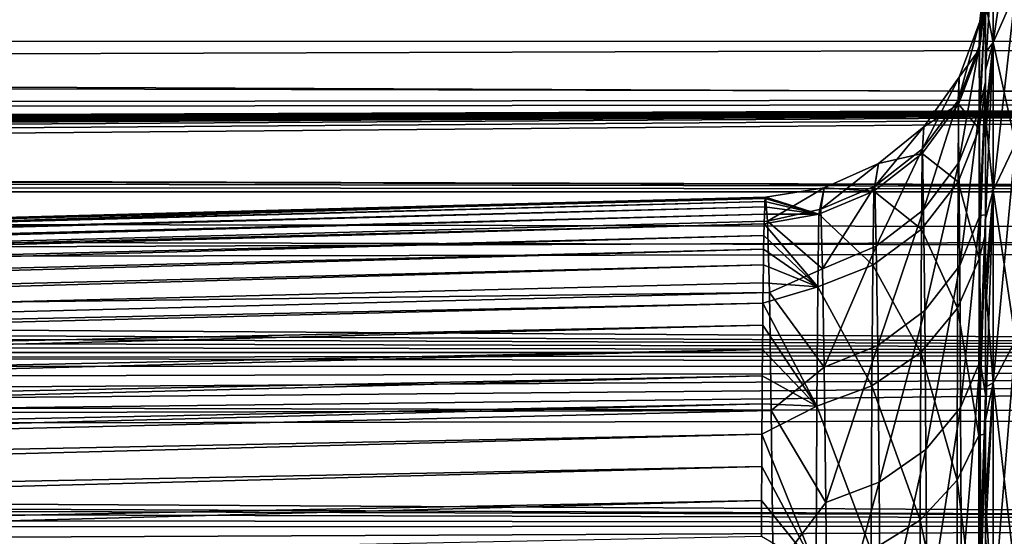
# Model space of a CAD drawing. Header units: metres. Extents: x -95 to 103, y -12 to 12.
# Tile 479 of 520: x 76.72 to 81.08, y 7.22 to 9.51. Entities that reach past the tile are written whole.
import ezdxf

# ---------------------------------------------------------------- set-up
doc = ezdxf.new("R2010")
doc.units = ezdxf.units.M
doc.layers.add('solid_P74500', color=7, linetype='CONTINUOUS')
doc.layers.add('solid_P74500_01', color=7, linetype='CONTINUOUS')

msp = doc.modelspace()

# ---------------------------------------------------------------- linework, layer by layer
at = {"layer": 'solid_P74500'}
for points in [[(92.5, 10.0152, -7.478519), (-94.018356, 9.477332, -8.150471), (-94.018356, 10.085306, -7.38489)], [(92.5, 10.0152, -7.478519), (92.5, 9.409225, -8.228889), (-94.018356, 9.477332, -8.150471)], [(92.5, 9.169497, 8.495161), (92.5, 9.793223, 7.7681), (-94.018356, 9.577682, 8.03231)], [(92.5, 9.169497, 8.495161), (-94.018356, 9.577682, 8.03231), (-94.018356, 8.920666, 8.756239)], [(92.5, 8.487373, 9.175829), (92.5, 9.169497, 8.495161), (-94.018356, 8.920666, 8.756239)], [(-84.199997, 8.54, -7.701844), (92.5, 9.145422, -6.971025), (-92.5, 8.940191, -7.233159)], [(-74.199997, 8.54, -7.701844), (92.5, 9.145422, -6.971025), (-79.199997, 8.54, -7.701844)], [(-69.199997, 8.54, -7.701844), (92.5, 9.145422, -6.971025), (-74.199997, 8.54, -7.701844)], [(-64.199997, 8.54, -7.701844), (92.5, 9.145422, -6.971025), (-69.199997, 8.54, -7.701844)], [(-59.200001, 8.54, -7.701844), (92.5, 9.145422, -6.971025), (-64.199997, 8.54, -7.701844)], [(-54.200001, 8.54, -7.701844), (92.5, 9.145422, -6.971025), (-59.200001, 8.54, -7.701844)], [(-49.200001, 8.54, -7.701844), (92.5, 9.145422, -6.971025), (-54.200001, 8.54, -7.701844)], [(-44.200001, 8.54, -7.701844), (92.5, 9.145422, -6.971025), (-49.200001, 8.54, -7.701844)], [(-39.200001, 8.54, -7.701844), (92.5, 9.145422, -6.971025), (-44.200001, 8.54, -7.701844)], [(-34.200001, 8.54, -7.701844), (92.5, 9.145422, -6.971025), (-39.200001, 8.54, -7.701844)], [(-29.200001, 8.54, -7.701844), (92.5, 9.145422, -6.971025), (-34.200001, 8.54, -7.701844)], [(-24.200001, 8.54, -7.701844), (92.5, 9.145422, -6.971025), (-29.200001, 8.54, -7.701844)], [(-19.200001, 8.54, -7.701844), (92.5, 9.145422, -6.971025), (-24.200001, 8.54, -7.701844)], [(-18.96921, 8.520817, -7.723062), (92.5, 9.145422, -6.971025), (-19.200001, 8.54, -7.701844)], [(92.5, 8.487373, 9.175829), (-94.018356, 8.920666, 8.756239), (-94.018356, 8.209083, 9.426609)], [(92.5, 7.752533, 9.805175), (92.5, 8.487373, 9.175829), (-94.018356, 8.209083, 9.426609)], [(92.5, 7.752533, 9.805175), (-94.018356, 8.209083, 9.426609), (-94.018356, 7.447287, 10.039319)], [(92.5, 6.975814, 10.372194), (92.5, 7.752533, 9.805175), (-94.018356, 7.447287, 10.039319)], [(92.5, 6.975814, 10.372194), (-94.018356, 7.447287, 10.039319), (-94.018356, 6.639937, 10.59062)]]:
    msp.add_3dface(points, dxfattribs=at)
at = {"layer": 'solid_P74500_01'}
for points in [[(-90.699997, 9.904712, -5.843516), (92.5, 9.145422, -6.971025), (92.5, 10.103848, -5.491487)], [(81.133583, 10.089841, 2.30294), (81.033806, 9.854383, 2.249199), (81.033806, 9.409093, 3.692797)], [(81.133583, 10.089841, 2.30294), (81.033806, 9.409093, 3.692797), (81.133583, 9.63391, 3.781031)], [(-92.5, 8.940191, 7.233159), (-92.5, 9.904712, 5.843516), (92.5, 9.641595, 6.268019)], [(-90.699997, 9.904712, -5.843516), (-92.5, 8.940191, -7.233159), (92.5, 9.145422, -6.971025)], [(81.033806, 9.854383, -2.249199), (81.033806, 9.409093, -3.692797), (81, 9.584122, -2.272465)], [(81.033806, 9.854383, 2.249199), (81, 9.524386, 2.511253), (81, 9.286657, 3.281662)], [(81.033806, 9.409093, 3.692797), (81.033806, 9.854383, 2.249199), (81, 9.286657, 3.281662)], [(81.133583, 9.63391, -3.781031), (81.033806, 9.409093, -3.692797), (81.033806, 9.854383, -2.249199)], [(80.972351, 9.392874, 1.307462), (81, 9.690051, 0.740512), (81, 9.7243, -0.04233)], [(80.972351, 9.392874, 1.307462), (81, 9.7243, -0.04233), (80.975311, 9.502934, -0.042331)], [(80.975311, 9.502934, -0.042331), (81, 9.7243, -0.04233), (81, 9.598318, -1.603332)], [(80.972351, 9.392874, 1.307462), (81, 9.597495, 1.506365), (81, 9.690051, 0.740512)], [(-92.5, 8.940191, 7.233159), (92.5, 9.641595, 6.268019), (92.5, 8.572252, 7.665731)], [(80.972351, 9.392874, 1.307462), (80.974007, 9.111421, 2.631271), (81, 9.597495, 1.506365)], [(80.972878, 9.026609, -2.972982), (81, 9.598318, -1.603332), (81, 9.208768, -3.151747)], [(80.972878, 9.026609, -2.972982), (80.974075, 9.379788, -1.526827), (81, 9.598318, -1.603332)], [(80.974007, 9.111421, 2.631271), (81, 9.235084, 2.991461), (81, 9.597495, 1.506365)], [(80.974075, 9.379788, -1.526827), (80.975311, 9.502934, -0.042331), (81, 9.598318, -1.603332)], [(81, 9.598318, -1.603332), (81, 9.584122, -2.272465), (81, 9.364886, -3.050753)], [(81, 9.208768, -3.151747), (81, 9.598318, -1.603332), (81, 9.364886, -3.050753)], [(81, 9.597495, 1.506365), (81, 9.235084, 2.991461), (81, 9.524386, 2.511253)], [(81.133583, 8.962773, -5.17466), (81.033806, 9.409093, -3.692797), (81.133583, 9.63391, -3.781031)], [(81.133583, 9.63391, 3.781031), (81.033806, 9.409093, 3.692797), (81.033806, 8.753618, 5.053904)], [(81.133583, 9.63391, 3.781031), (81.033806, 8.753618, 5.053904), (81.133583, 8.962773, 5.17466)], [(81.033806, 9.409093, -3.692797), (81, 9.364886, -3.050753), (81, 9.584122, -2.272465)], [(81, 9.235084, 2.991461), (81, 9.286657, 3.281662), (81, 9.524386, 2.511253)], [(-19.200006, 9.057376, -8.614751), (-94.018356, 9.477332, -8.150471), (92.5, 9.409225, -8.228889)], [(80.879517, 9.153027, 1.272792), (80.972351, 9.392874, 1.307462), (80.975311, 9.502934, -0.042331)], [(80.879517, 9.153027, 1.272792), (80.975311, 9.502934, -0.042331), (80.883728, 9.255721, -0.042325)], [(80.883728, 9.255721, -0.042325), (80.975311, 9.502934, -0.042331), (80.974075, 9.379788, -1.526827)], [(-19.200006, 9.057376, -8.614751), (92.5, 9.409225, -8.228889), (92.5, 8.749893, -8.926759)], [(80.882919, 8.878295, 2.562677), (80.972351, 9.392874, 1.307462), (80.879517, 9.153027, 1.272792)], [(80.881142, 9.136217, -1.488083), (80.974075, 9.379788, -1.526827), (80.972878, 9.026609, -2.972982)], [(80.881142, 9.136217, -1.488083), (80.883728, 9.255721, -0.042325), (80.974075, 9.379788, -1.526827)], [(80.882919, 8.878295, 2.562677), (80.974007, 9.111421, 2.631271), (80.972351, 9.392874, 1.307462)], [(81.033806, 9.409093, -3.692797), (81, 9.083197, -3.809625), (81, 9.364886, -3.050753)], [(81.033806, 9.409093, -3.692797), (81.033806, 8.753618, -5.053904), (81, 9.083197, -3.809625)], [(81.033806, 9.409093, 3.692797), (81, 9.286657, 3.281662), (81, 8.987157, 4.03115)], [(81.033806, 9.409093, 3.692797), (81, 8.987157, 4.03115), (81, 8.62917, 4.749042)], [(81.033806, 8.753618, 5.053904), (81.033806, 9.409093, 3.692797), (81, 8.62917, 4.749042)], [(81.133583, 8.962773, -5.17466), (81.033806, 8.753618, -5.053904), (81.033806, 9.409093, -3.692797)], [(81, 9.208768, -3.151747), (81, 9.364886, -3.050753), (81, 9.083197, -3.809625)], [(80.879517, 9.153027, 1.272792), (80.883728, 9.255721, -0.042325), (80.720924, 8.938117, 1.241727)], [(80.720924, 8.938117, 1.241727), (80.883728, 9.255721, -0.042325), (80.726692, 9.036741, -0.042319)], [(80.726692, 9.036741, -0.042319), (80.883728, 9.255721, -0.042325), (80.881142, 9.136217, -1.488083)], [(81, 9.235084, 2.991461), (81, 8.987157, 4.03115), (81, 9.286657, 3.281662)], [(80.971909, 8.452183, -4.345063), (81, 9.208768, -3.151747), (81, 8.563777, -4.63779)], [(80.971909, 8.452183, -4.345063), (80.972878, 9.026609, -2.972982), (81, 9.208768, -3.151747)], [(80.974007, 9.111421, 2.631271), (80.975708, 8.643845, 3.902136), (81, 9.235084, 2.991461)], [(80.975708, 8.643845, 3.902136), (81, 8.646654, 4.395247), (81, 9.235084, 2.991461)], [(81, 9.235084, 2.991461), (81, 8.646654, 4.395247), (81, 8.987157, 4.03115)], [(81, 9.208768, -3.151747), (81, 9.083197, -3.809625), (81, 8.742308, -4.537431)], [(81, 8.563777, -4.63779), (81, 9.208768, -3.151747), (81, 8.742308, -4.537431)], [(-84.199997, 8.54, -7.701844), (-79.199997, 8.54, -7.701844), (92.5, 9.145422, -6.971025)], [(-18.96921, 8.520817, -7.723062), (-18.735262, 8.460627, -7.788954), (92.5, 9.145422, -6.971025)], [(-18.735262, 8.460627, -7.788954), (-18.49988, 8.352461, -7.904833), (92.5, 9.145422, -6.971025)], [(-18.49988, 8.352461, -7.904833), (-18.269226, 8.185938, -8.077154), (92.5, 9.145422, -6.971025)], [(-18.269226, 8.185938, -8.077154), (92.5, 7.978936, -8.2818), (92.5, 9.145422, -6.971025)], [(80.720146, 8.917987, -1.453369), (80.881142, 9.136217, -1.488083), (80.878654, 8.792596, -2.896709)], [(80.720146, 8.917987, -1.453369), (80.726692, 9.036741, -0.042319), (80.881142, 9.136217, -1.488083)], [(80.879517, 9.153027, 1.272792), (80.720924, 8.938117, 1.241727), (80.725899, 8.668886, 2.50106)], [(80.882919, 8.878295, 2.562677), (80.879517, 9.153027, 1.272792), (80.725899, 8.668886, 2.50106)], [(80.878654, 8.792596, -2.896709), (80.881142, 9.136217, -1.488083), (80.972878, 9.026609, -2.972982)], [(80.886482, 8.422281, 3.800701), (80.974007, 9.111421, 2.631271), (80.882919, 8.878295, 2.562677)], [(80.886482, 8.422281, 3.800701), (80.975708, 8.643845, 3.902136), (80.974007, 9.111421, 2.631271)], [(81.033806, 8.753618, -5.053904), (81, 8.742308, -4.537431), (81, 9.083197, -3.809625)], [(-18.960751, 9.043484, -8.629334), (-19.200006, 9.057376, -8.614751), (92.5, 8.749893, -8.926759)], [(-18.700357, 8.978143, -8.697296), (-18.960751, 9.043484, -8.629334), (92.5, 8.749893, -8.926759)], [(80.510223, 8.772801, 1.21783), (80.726692, 9.036741, -0.042319), (80.527306, 8.874023, -0.042315)], [(80.720924, 8.938117, 1.241727), (80.726692, 9.036741, -0.042319), (80.510223, 8.772801, 1.21783)], [(80.527306, 8.874023, -0.042315), (80.726692, 9.036741, -0.042319), (80.720146, 8.917987, -1.453369)], [(80.878654, 8.792596, -2.896709), (80.972878, 9.026609, -2.972982), (80.971909, 8.452183, -4.345063)], [(81, 8.646654, 4.395247), (81, 8.62917, 4.749042), (81, 8.987157, 4.03115)], [(-92.5, 7.788958, 8.459974), (-92.5, 8.940191, 7.233159), (92.5, 8.572252, 7.665731)], [(-18.427822, 8.864437, -8.813158), (-18.700357, 8.978143, -8.697296), (92.5, 8.749893, -8.926759)], [(81.133583, 8.091424, -6.452695), (81.033806, 8.753618, -5.053904), (81.133583, 8.962773, -5.17466)], [(81.133583, 8.962773, 5.17466), (81.033806, 8.753618, 5.053904), (81.033806, 7.902602, 6.302115)], [(81.133583, 8.962773, 5.17466), (81.033806, 7.902602, 6.302115), (81.133583, 8.091424, 6.452695)], [(80.505325, 8.750981, -1.426804), (80.720146, 8.917987, -1.453369), (80.716499, 8.583316, -2.828497)], [(80.505325, 8.750981, -1.426804), (80.527306, 8.874023, -0.042315), (80.720146, 8.917987, -1.453369)], [(80.720924, 8.938117, 1.241727), (80.510223, 8.772801, 1.21783), (80.516403, 8.50719, 2.453483)], [(80.725899, 8.668886, 2.50106), (80.720924, 8.938117, 1.241727), (80.516403, 8.50719, 2.453483)], [(80.716499, 8.583316, -2.828497), (80.720146, 8.917987, -1.453369), (80.878654, 8.792596, -2.896709)], [(-18.21125, 8.735947, -8.940538), (-18.427822, 8.864437, -8.813158), (92.5, 8.749893, -8.926759)], [(80.271751, 8.671532, 1.203192), (80.527306, 8.874023, -0.042315), (80.286469, 8.765603, -0.042312)], [(80.510223, 8.772801, 1.21783), (80.527306, 8.874023, -0.042315), (80.271751, 8.671532, 1.203192)], [(80.286469, 8.765603, -0.042312), (80.527306, 8.874023, -0.042315), (80.505325, 8.750981, -1.426804)], [(80.882919, 8.878295, 2.562677), (80.725899, 8.668886, 2.50106), (80.731133, 8.222736, 3.709346)], [(80.886482, 8.422281, 3.800701), (80.882919, 8.878295, 2.562677), (80.731133, 8.222736, 3.709346)], [(80.026573, 8.724046, -0.042311), (80.286469, 8.765603, -0.042312), (80.26236, 8.650204, -1.410774)], [(80.034973, 8.619123, 1.309155), (80.286469, 8.765603, -0.042312), (80.026573, 8.724046, -0.042311)], [(80.271751, 8.671532, 1.203192), (80.286469, 8.765603, -0.042312), (80.034973, 8.619123, 1.309155)], [(80.26236, 8.650204, -1.410774), (80.286469, 8.765603, -0.042312), (80.505325, 8.750981, -1.426804)], [(80.510223, 8.772801, 1.21783), (80.271751, 8.671532, 1.203192), (80.278679, 8.40738, 2.424115)], [(80.516403, 8.50719, 2.453483), (80.510223, 8.772801, 1.21783), (80.278679, 8.40738, 2.424115)], [(80.716499, 8.583316, -2.828497), (80.878654, 8.792596, -2.896709), (80.876663, 8.233342, -4.23324)], [(80.876663, 8.233342, -4.23324), (80.878654, 8.792596, -2.896709), (80.971909, 8.452183, -4.345063)], [(-18.21125, 8.735947, -8.940538), (92.5, 8.749893, -8.926759), (92.5, 8.035608, -9.574944)], [(-18.00983, 8.558819, -9.110249), (-18.21125, 8.735947, -8.940538), (92.5, 8.035608, -9.574944)], [(57.231094, 8.017563, 0.162648), (80.034973, 8.619123, 1.309155), (80.026573, 8.724046, -0.042311)], [(57.470196, 8.122928, -1.023031), (57.231094, 8.017563, 0.162648), (80.026573, 8.724046, -0.042311)], [(57.470196, 8.122928, -1.023031), (80.026573, 8.724046, -0.042311), (80.025192, 8.719363, -0.325852)], [(80.025192, 8.719363, -0.325852), (80.026573, 8.724046, -0.042311), (80.26236, 8.650204, -1.410774)], [(80.26236, 8.650204, -1.410774), (80.505325, 8.750981, -1.426804), (80.500801, 8.423615, -2.776445)], [(80.500801, 8.423615, -2.776445), (80.505325, 8.750981, -1.426804), (80.716499, 8.583316, -2.828497)], [(81.033806, 8.753618, -5.053904), (81, 8.339799, -5.239656), (81, 8.742308, -4.537431)], [(81.033806, 8.753618, -5.053904), (81.033806, 7.902602, -6.302115), (81, 8.339799, -5.239656)], [(81.033806, 8.753618, 5.053904), (81, 8.62917, 4.749042), (81, 8.210365, 5.440469)], [(81.033806, 8.753618, 5.053904), (81, 8.210365, 5.440469), (81, 7.738791, 6.093614)], [(81.033806, 7.902602, 6.302115), (81.033806, 8.753618, 5.053904), (81, 7.738791, 6.093614)], [(81, 8.563777, -4.63779), (81, 8.742308, -4.537431), (81, 8.339799, -5.239656)], [(81.133583, 8.091424, -6.452695), (81.033806, 7.902602, -6.302115), (81.033806, 8.753618, -5.053904)], [(57.470181, 8.117913, -1.302896), (80.025192, 8.719363, -0.325852), (80.023819, 8.705297, -0.60964)], [(57.470181, 8.117913, -1.302896), (57.470196, 8.122928, -1.023031), (80.025192, 8.719363, -0.325852)], [(57.470181, 8.101534, -1.582381), (80.023819, 8.705297, -0.60964), (80.022491, 8.681883, -0.893379)], [(57.470181, 8.101534, -1.582381), (57.470181, 8.117913, -1.302896), (80.023819, 8.705297, -0.60964)], [(57.470181, 8.074329, -1.861119), (80.022491, 8.681883, -0.893379), (80.021217, 8.649127, -1.176766)], [(57.470181, 8.074329, -1.861119), (57.470181, 8.101534, -1.582381), (80.022491, 8.681883, -0.893379)], [(80.021217, 8.649127, -1.176766), (80.022491, 8.681883, -0.893379), (80.26236, 8.650204, -1.410774)], [(80.022491, 8.681883, -0.893379), (80.023819, 8.705297, -0.60964), (80.26236, 8.650204, -1.410774)], [(80.023819, 8.705297, -0.60964), (80.025192, 8.719363, -0.325852), (80.26236, 8.650204, -1.410774)], [(57.470181, 8.036378, -2.138742), (80.021217, 8.649127, -1.176766), (80.019989, 8.607033, -1.459493)], [(57.470181, 8.036378, -2.138742), (57.470181, 8.074329, -1.861119), (80.021217, 8.649127, -1.176766)], [(80.019989, 8.607033, -1.459493), (80.26236, 8.650204, -1.410774), (80.257294, 8.327812, -2.74522)], [(80.019989, 8.607033, -1.459493), (80.021217, 8.649127, -1.176766), (80.26236, 8.650204, -1.410774)], [(80.278679, 8.40738, 2.424115), (80.271751, 8.671532, 1.203192), (80.034973, 8.619123, 1.309155)], [(80.257294, 8.327812, -2.74522), (80.26236, 8.650204, -1.410774), (80.500801, 8.423615, -2.776445)], [(80.725899, 8.668886, 2.50106), (80.516403, 8.50719, 2.453483), (80.522926, 8.068044, 3.638524)], [(80.731133, 8.222736, 3.709346), (80.725899, 8.668886, 2.50106), (80.522926, 8.068044, 3.638524)], [(80.89006, 7.793842, 4.962133), (80.975708, 8.643845, 3.902136), (80.886482, 8.422281, 3.800701)], [(80.89006, 7.793842, 4.962133), (80.977386, 7.999229, 5.094565), (80.975708, 8.643845, 3.902136)], [(80.975708, 8.643845, 3.902136), (80.977386, 7.999229, 5.094565), (81, 8.646654, 4.395247)], [(80.977386, 7.999229, 5.094565), (81, 7.849581, 5.684271), (81, 8.646654, 4.395247)], [(81, 8.646654, 4.395247), (81, 7.849581, 5.684271), (81, 8.62917, 4.749042)], [(57.231094, 8.017563, 0.162648), (80.043335, 8.30328, 2.634352), (80.034973, 8.619123, 1.309155)], [(57.470181, 7.987758, -2.414885), (80.019989, 8.607033, -1.459493), (80.018814, 8.555608, -1.741251)], [(57.470181, 7.987758, -2.414885), (57.470181, 8.036378, -2.138742), (80.019989, 8.607033, -1.459493)], [(80.018814, 8.555608, -1.741251), (80.019989, 8.607033, -1.459493), (80.257294, 8.327812, -2.74522)], [(80.278679, 8.40738, 2.424115), (80.034973, 8.619123, 1.309155), (80.043335, 8.30328, 2.634352)], [(81, 7.849581, 5.684271), (81, 8.210365, 5.440469), (81, 8.62917, 4.749042)], [(-92.5, 7.788958, 8.459974), (92.5, 8.572252, 7.665731), (92.5, 7.29035, 8.893468)], [(-17.906006, 8.443342, -9.217374), (-18.00983, 8.558819, -9.110249), (92.5, 8.035608, -9.574944)], [(57.470181, 7.928545, -2.689179), (80.018814, 8.555608, -1.741251), (80.017685, 8.494855, -2.021733)], [(57.470181, 7.928545, -2.689179), (57.470181, 7.987758, -2.414885), (80.018814, 8.555608, -1.741251)], [(80.017685, 8.494855, -2.021733), (80.018814, 8.555608, -1.741251), (80.257294, 8.327812, -2.74522)], [(80.500801, 8.423615, -2.776445), (80.716499, 8.583316, -2.828497), (80.7136, 8.037919, -4.133382)], [(80.7136, 8.037919, -4.133382), (80.716499, 8.583316, -2.828497), (80.876663, 8.233342, -4.23324)], [(80.971176, 7.670536, -5.610346), (81, 8.563777, -4.63779), (81, 7.677641, -5.996177)], [(80.971176, 7.670536, -5.610346), (80.971909, 8.452183, -4.345063), (81, 8.563777, -4.63779)], [(81, 8.563777, -4.63779), (81, 8.339799, -5.239656), (81, 7.884285, -5.90408)], [(81, 7.677641, -5.996177), (81, 8.563777, -4.63779), (81, 7.884285, -5.90408)], [(80.516403, 8.50719, 2.453483), (80.278679, 8.40738, 2.424115), (80.286003, 7.971806, 3.594463)], [(80.522926, 8.068044, 3.638524), (80.516403, 8.50719, 2.453483), (80.286003, 7.971806, 3.594463)], [(57.470181, 7.858819, -2.961257), (80.017685, 8.494855, -2.021733), (80.016609, 8.424718, -2.300854)], [(57.470181, 7.858819, -2.961257), (57.470181, 7.928545, -2.689179), (80.017685, 8.494855, -2.021733)], [(80.016609, 8.424718, -2.300854), (80.017685, 8.494855, -2.021733), (80.257294, 8.327812, -2.74522)], [(-17.810068, 8.317733, -9.33088), (-17.906006, 8.443342, -9.217374), (92.5, 8.035608, -9.574944)], [(57.470181, 7.778657, -3.230752), (80.016609, 8.424718, -2.300854), (80.015579, 8.345193, -2.578244)], [(57.470181, 7.778657, -3.230752), (57.470181, 7.858819, -2.961257), (80.016609, 8.424718, -2.300854)], [(80.015579, 8.345193, -2.578244), (80.016609, 8.424718, -2.300854), (80.257294, 8.327812, -2.74522)], [(80.257294, 8.327812, -2.74522), (80.500801, 8.423615, -2.776445), (80.497208, 7.889132, -4.057354)], [(80.497208, 7.889132, -4.057354), (80.500801, 8.423615, -2.776445), (80.7136, 8.037919, -4.133382)], [(80.886482, 8.422281, 3.800701), (80.731133, 8.222736, 3.709346), (80.736427, 7.608375, 4.842545)], [(80.89006, 7.793842, 4.962133), (80.886482, 8.422281, 3.800701), (80.736427, 7.608375, 4.842545)], [(80.876663, 8.233342, -4.23324), (80.971909, 8.452183, -4.345063), (80.971176, 7.670536, -5.610346)], [(80.286003, 7.971806, 3.594463), (80.278679, 8.40738, 2.424115), (80.043335, 8.30328, 2.634352)], [(57.470181, 7.778657, -3.230752), (80.015579, 8.345193, -2.578244), (80.014603, 8.256333, -2.853383)], [(80.014603, 8.256333, -2.853383), (80.015579, 8.345193, -2.578244), (80.257294, 8.327812, -2.74522)], [(81.033806, 7.902602, -6.302115), (81, 7.884285, -5.90408), (81, 8.339799, -5.239656)], [(-17.728514, 8.18801, -9.444919), (-17.810068, 8.317733, -9.33088), (92.5, 8.035608, -9.574944)], [(57.231094, 7.721111, 1.32946), (80.051613, 7.781201, 3.899098), (80.043335, 8.30328, 2.634352)], [(57.231094, 7.721111, 1.32946), (80.043335, 8.30328, 2.634352), (57.231094, 8.017563, 0.162648)], [(80.014603, 8.256333, -2.853383), (80.257294, 8.327812, -2.74522), (80.253288, 7.800297, -4.011961)], [(80.286003, 7.971806, 3.594463), (80.043335, 8.30328, 2.634352), (80.051613, 7.781201, 3.899098)], [(80.253288, 7.800297, -4.011961), (80.257294, 8.327812, -2.74522), (80.497208, 7.889132, -4.057354)], [(57.470181, 7.688137, -3.497297), (80.014603, 8.256333, -2.853383), (80.013672, 8.158216, -3.125757)], [(57.470181, 7.688137, -3.497297), (57.470181, 7.778657, -3.230752), (80.014603, 8.256333, -2.853383)], [(80.013672, 8.158216, -3.125757), (80.014603, 8.256333, -2.853383), (80.253288, 7.800297, -4.011961)], [(80.731133, 8.222736, 3.709346), (80.522926, 8.068044, 3.638524), (80.529549, 7.46402, 4.749466)], [(80.736427, 7.608375, 4.842545), (80.731133, 8.222736, 3.709346), (80.529549, 7.46402, 4.749466)], [(80.7136, 8.037919, -4.133382), (80.876663, 8.233342, -4.23324), (80.875175, 7.472161, -5.465805)], [(80.875175, 7.472161, -5.465805), (80.876663, 8.233342, -4.23324), (80.971176, 7.670536, -5.610346)], [(81, 7.849581, 5.684271), (81, 7.738791, 6.093614), (81, 8.210365, 5.440469)], [(-18.269226, 8.185938, -8.077154), (-18.061371, 7.95457, -8.305107), (92.5, 7.978936, -8.2818)], [(-17.657782, 8.05173, -9.561361), (-17.728514, 8.18801, -9.444919), (92.5, 8.035608, -9.574944)], [(57.470181, 7.587337, -3.760523), (80.013672, 8.158216, -3.125757), (80.012794, 8.050946, -3.394855)], [(57.470181, 7.587337, -3.760523), (57.470181, 7.688137, -3.497297), (80.013672, 8.158216, -3.125757)], [(80.012794, 8.050946, -3.394855), (80.013672, 8.158216, -3.125757), (80.253288, 7.800297, -4.011961)], [(80.522926, 8.068044, 3.638524), (80.286003, 7.971806, 3.594463), (80.293465, 7.37351, 4.691106)], [(80.529549, 7.46402, 4.749466), (80.522926, 8.068044, 3.638524), (80.293465, 7.37351, 4.691106)], [(81.133583, 7.039325, -7.586588), (81.033806, 7.902602, -6.302115), (81.133583, 8.091424, -6.452695)], [(81.133583, 8.091424, 6.452695), (81.033806, 7.902602, 6.302115), (81.033806, 6.875055, 7.409547)], [(81.133583, 8.091424, 6.452695), (81.033806, 6.875055, 7.409547), (81.133583, 7.039325, 7.586588)], [(-17.599241, 7.905591, -9.682542), (-17.657782, 8.05173, -9.561361), (92.5, 8.035608, -9.574944)], [(-17.599241, 7.905591, -9.682542), (92.5, 8.035608, -9.574944), (92.5, 7.275492, -10.16434)], [(57.470181, 7.476333, -4.020065), (80.012794, 8.050946, -3.394855), (80.011955, 7.934674, -3.660189)], [(57.470181, 7.476333, -4.020065), (57.470181, 7.587337, -3.760523), (80.012794, 8.050946, -3.394855)], [(80.011955, 7.934674, -3.660189), (80.012794, 8.050946, -3.394855), (80.253288, 7.800297, -4.011961)], [(80.497208, 7.889132, -4.057354), (80.7136, 8.037919, -4.133382), (80.711433, 7.295209, -5.336872)], [(80.711433, 7.295209, -5.336872), (80.7136, 8.037919, -4.133382), (80.875175, 7.472161, -5.465805)], [(80.893501, 7.006153, 6.023321), (80.977386, 7.999229, 5.094565), (80.89006, 7.793842, 4.962133)], [(80.893501, 7.006153, 6.023321), (80.978966, 7.191144, 6.18402), (80.977386, 7.999229, 5.094565)], [(80.977386, 7.999229, 5.094565), (80.978966, 7.191144, 6.18402), (81, 7.849581, 5.684271)], [(-18.061371, 7.95457, -8.305107), (-17.901268, 7.66248, -8.575336), (92.5, 7.978936, -8.2818)], [(-17.901268, 7.66248, -8.575336), (-17.813553, 7.333337, -8.858451), (92.5, 7.978936, -8.2818)], [(-17.877127, 6.682053, -9.359496), (92.5, 6.628378, -9.397458), (92.5, 7.978936, -8.2818)], [(-17.807383, 6.99762, -9.125969), (-17.877127, 6.682053, -9.359496), (92.5, 7.978936, -8.2818)], [(-17.813553, 7.333337, -8.858451), (-17.807383, 6.99762, -9.125969), (92.5, 7.978936, -8.2818)], [(80.293465, 7.37351, 4.691106), (80.286003, 7.971806, 3.594463), (80.051613, 7.781201, 3.899098)], [(-17.553913, 7.745763, -9.810869), (-17.599241, 7.905591, -9.682542), (92.5, 7.275492, -10.16434)], [(57.470181, 7.355251, -4.275571), (80.011955, 7.934674, -3.660189), (80.011162, 7.80962, -3.921377)], [(57.470181, 7.355251, -4.275571), (57.470181, 7.476333, -4.020065), (80.011955, 7.934674, -3.660189)], [(80.011162, 7.80962, -3.921377), (80.011955, 7.934674, -3.660189), (80.253288, 7.800297, -4.011961)], [(81.033806, 7.902602, -6.302115), (81, 7.379472, -6.524324), (81, 7.884285, -5.90408)], [(81.033806, 7.902602, -6.302115), (81.033806, 6.875055, -7.409547), (81, 7.379472, -6.524324)], [(81.033806, 7.902602, 6.302115), (81, 7.738791, 6.093614), (81, 7.217756, 6.702586)], [(81.033806, 6.875055, 7.409547), (81.033806, 7.902602, 6.302115), (81, 7.217756, 6.702586)], [(81.133583, 7.039325, -7.586588), (81.033806, 6.875055, -7.409547), (81.033806, 7.902602, -6.302115)], [(80.253288, 7.800297, -4.011961), (80.497208, 7.889132, -4.057354), (80.494522, 7.160716, -5.238876)], [(80.494522, 7.160716, -5.238876), (80.497208, 7.889132, -4.057354), (80.711433, 7.295209, -5.336872)], [(80.978966, 7.191144, 6.18402), (81, 6.868812, 6.827074), (81, 7.849581, 5.684271)], [(81, 7.677641, -5.996177), (81, 7.884285, -5.90408), (81, 7.379472, -6.524324)], [(81, 7.849581, 5.684271), (81, 6.868812, 6.827074), (81, 7.738791, 6.093614)], [(57.470181, 7.224301, -4.526726), (80.011162, 7.80962, -3.921377), (80.010414, 7.67576, -4.178553)], [(57.470181, 7.224301, -4.526726), (57.470181, 7.355251, -4.275571), (80.011162, 7.80962, -3.921377)], [(80.010414, 7.67576, -4.178553), (80.011162, 7.80962, -3.921377), (80.253288, 7.800297, -4.011961)], [(-92.5, 6.467994, 9.508519), (-92.5, 7.788958, 8.459974), (92.5, 7.29035, 8.893468)], [(57.231094, 7.234327, 2.438231), (80.059601, 7.064646, 5.069503), (80.051613, 7.781201, 3.899098)], [(57.231094, 7.234327, 2.438231), (80.051613, 7.781201, 3.899098), (57.231094, 7.721111, 1.32946)], [(80.010414, 7.67576, -4.178553), (80.253288, 7.800297, -4.011961), (80.250298, 7.0807, -5.180575)], [(80.293465, 7.37351, 4.691106), (80.051613, 7.781201, 3.899098), (80.059601, 7.064646, 5.069503)], [(80.250298, 7.0807, -5.180575), (80.253288, 7.800297, -4.011961), (80.494522, 7.160716, -5.238876)], [(80.89006, 7.793842, 4.962133), (80.736427, 7.608375, 4.842545), (80.741547, 6.838675, 5.877836)], [(80.893501, 7.006153, 6.023321), (80.89006, 7.793842, 4.962133), (80.741547, 6.838675, 5.877836)], [(-17.520657, 7.575688, -9.942784), (-17.553913, 7.745763, -9.810869), (92.5, 7.275492, -10.16434)], [(81, 6.868812, 6.827074), (81, 7.217756, 6.702586), (81, 7.738791, 6.093614)], [(57.470181, 7.083705, -4.773216), (80.010414, 7.67576, -4.178553), (80.00972, 7.533268, -4.431397)], [(57.470181, 7.083705, -4.773216), (57.470181, 7.224301, -4.526726), (80.010414, 7.67576, -4.178553)], [(80.00972, 7.533268, -4.431397), (80.010414, 7.67576, -4.178553), (80.250298, 7.0807, -5.180575)], [(80.970657, 6.701935, -6.738343), (81, 7.677641, -5.996177), (81, 6.600551, -7.169681)], [(80.970657, 6.701935, -6.738343), (80.971176, 7.670536, -5.610346), (81, 7.677641, -5.996177)], [(81, 7.677641, -5.996177), (81, 7.379472, -6.524324), (81, 6.823795, -7.10344)], [(81, 6.600551, -7.169681), (81, 7.677641, -5.996177), (81, 6.823795, -7.10344)], [(80.875175, 7.472161, -5.465805), (80.971176, 7.670536, -5.610346), (80.970657, 6.701935, -6.738343)], [(80.736427, 7.608375, 4.842545), (80.529549, 7.46402, 4.749466), (80.53598, 6.707821, 5.764165)], [(80.741547, 6.838675, 5.877836), (80.736427, 7.608375, 4.842545), (80.53598, 6.707821, 5.764165)], [(-17.501715, 7.387943, -10.08307), (-17.520657, 7.575688, -9.942784), (92.5, 7.275492, -10.16434)], [(57.470181, 6.933683, -5.014729), (80.00972, 7.533268, -4.431397), (80.009064, 7.3824, -4.679471)], [(57.470181, 6.933683, -5.014729), (57.470181, 7.083705, -4.773216), (80.00972, 7.533268, -4.431397)], [(80.009064, 7.3824, -4.679471), (80.00972, 7.533268, -4.431397), (80.250298, 7.0807, -5.180575)], [(80.529549, 7.46402, 4.749466), (80.293465, 7.37351, 4.691106), (80.300713, 6.625166, 5.692364)], [(80.53598, 6.707821, 5.764165), (80.529549, 7.46402, 4.749466), (80.300713, 6.625166, 5.692364)], [(80.711433, 7.295209, -5.336872), (80.875175, 7.472161, -5.465805), (80.874123, 6.528858, -6.564609)], [(80.874123, 6.528858, -6.564609), (80.875175, 7.472161, -5.465805), (80.970657, 6.701935, -6.738343)], [(-17.504425, 7.205236, -10.21443), (-17.501715, 7.387943, -10.08307), (92.5, 7.275492, -10.16434)], [(57.470181, 6.774459, -5.25095), (80.009064, 7.3824, -4.679471), (80.008453, 7.223431, -4.922348)], [(57.470181, 6.774459, -5.25095), (57.470181, 6.933683, -5.014729), (80.009064, 7.3824, -4.679471)], [(80.008453, 7.223431, -4.922348), (80.009064, 7.3824, -4.679471), (80.250298, 7.0807, -5.180575)], [(80.300713, 6.625166, 5.692364), (80.293465, 7.37351, 4.691106), (80.059601, 7.064646, 5.069503)], [(81.033806, 6.875055, -7.409547), (81, 6.823795, -7.10344), (81, 7.379472, -6.524324)], [(-92.5, 6.467994, 9.508519), (92.5, 7.29035, 8.893468), (92.5, 5.836015, 9.908373)], [(80.494522, 7.160716, -5.238876), (80.711433, 7.295209, -5.336872), (80.709908, 6.37459, -6.409755)], [(80.709908, 6.37459, -6.409755), (80.711433, 7.295209, -5.336872), (80.874123, 6.528858, -6.564609)], [(-17.504425, 7.205236, -10.21443), (92.5, 7.275492, -10.16434), (92.5, 6.466235, -10.696543)], [(57.231094, 6.569173, 3.461703), (80.059601, 7.064646, 5.069503), (57.231094, 7.234327, 2.438231)]]:
    msp.add_3dface(points, dxfattribs=at)

doc.saveas('drawing.dxf')
